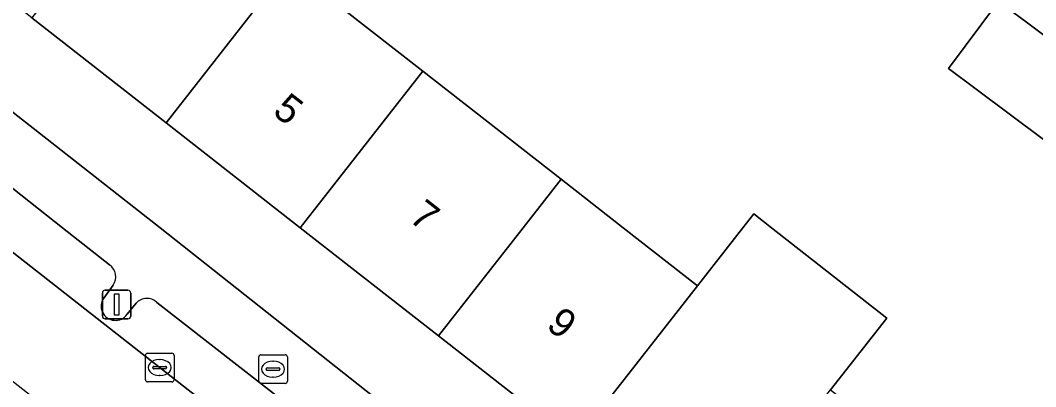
# Model space of a CAD drawing. Extents: x 162803 to 163818, y 381639 to 382475.
# Drawn here: x 162943.96 to 162979.4, y 381994.45 to 382007.24 of the extents above; entities that cross this region are included whole.
import ezdxf

# ---------------------------------------------------------------- set-up
doc = ezdxf.new("R2010")
doc.units = 0
for name, color, linetype in [('IMGEO_Brandkraan', 7, 'Continuous'), ('IMGEO_Erf', 7, 'Continuous'), ('IMGEO_Kolk', 7, 'Continuous'), ('IMGEO_Lichtmast', 7, 'Continuous'), ('IMGEO_Pand', 7, 'Continuous'), ('IMGEO_Pand_nummerreeks', 7, 'Continuous'), ('IMGEO_Parkeervlak_open', 7, 'Continuous'), ('IMGEO_Rijbaan_lokaal_open', 7, 'Continuous'), ('IMGEO_Voetpad_open', 7, 'Continuous')]:
    doc.layers.add(name, color=color, linetype=linetype)

msp = doc.modelspace()

# ---------------------------------------------------------------- linework, layer by layer
at = {"layer": 'IMGEO_Brandkraan'}
for p, q in [((162952.279, 381994.641), (162952.279, 381995.493)), ((162952.354, 381995.567), (162953.206, 381995.567)), ((162953.28, 381995.493), (162953.28, 381994.641)), ((162952.581, 381995.11), (162952.979, 381995.11)), ((162952.767, 381995.347), (162952.792, 381995.347)), ((162952.538, 381995.061), (162952.538, 381995.073)), ((162952.976, 381995.024), (162952.578, 381995.024)), ((162952.79, 381994.787), (162952.765, 381994.787)), ((162953.022, 381995.073), (162953.022, 381995.061)), ((162953.206, 381994.567), (162952.354, 381994.567))]:
    msp.add_line(p, q, dxfattribs=at)
for points in [[(162952.279, 381994.641), (162952.279, 381995.493)], [(162952.354, 381995.567), (162953.206, 381995.567)], [(162953.28, 381995.493), (162953.28, 381994.641)], [(162953.206, 381994.567), (162952.354, 381994.567)]]:
    msp.add_lwpolyline(points, dxfattribs=at)
for centre, radius, start, end in [((162952.356, 381995.491), 0.0765, 91.552, 178.448), ((162952.356, 381995.491), 0.0765, 91.552, 178.448), ((162953.204, 381995.491), 0.0765, 1.552, 88.448), ((162953.204, 381995.491), 0.0765, 1.552, 88.448), ((162952.578, 381995.07), 0.0403, 85.8775, 175.7526), ((162952.983, 381995.072), 0.0386, 1.7309, 96.639), ((162952.575, 381995.06), 0.0366, 178.938, 274.7102), ((162952.979, 381995.067), 0.043, 264.8664, 352.4533), ((162952.356, 381994.643), 0.0765, 181.552, 268.448), ((162952.356, 381994.643), 0.0765, 181.552, 268.448), ((162953.204, 381994.643), 0.0765, 271.552, 358.448), ((162953.204, 381994.643), 0.0765, 271.552, 358.448)]:
    msp.add_arc(centre, radius, start, end, dxfattribs=at)
for centre, major_axis, ratio, start_param, end_param in [((162952.766, 381995.067), (-0.387, 0.002), 0.722429, 4.712389, 7.853982), ((162952.791, 381995.067), (-0.39, 0.002), 0.717154, 1.570796, 4.712389)]:
    msp.add_ellipse(centre, major_axis=major_axis, ratio=ratio, start_param=start_param, end_param=end_param, dxfattribs=at)
at = {"layer": 'IMGEO_Erf'}
msp.add_lwpolyline([(162958.557, 381996.225), (162953.732, 382000), (162949.047, 382003.664), (162944.358, 382007.332), (162939.816, 382010.885), (162937.978, 382008.533), (162948.843, 382000), (162969.071, 381983.988), (162975.634, 381978.836), (162977.594, 381981.333), (162972.907, 381985), (162967.96, 381988.87), (162963.313, 381992.504)], close=True, dxfattribs=at)
msp.add_lwpolyline([(162953.325, 382009.134), (162958.01, 382005.47), (162962.836, 382001.695), (162965.002, 382000), (162967.592, 381997.974), (162969.177, 382000), (162969.556, 382000.485), (162970.176, 382000), (162974.203, 381996.85), (162972.239, 381994.339), (162977.185, 381990.47), (162981.874, 381986.802), (162989.67, 381995.594), (162986.629, 381997.87), (162988.379, 382000.207), (162985.489, 382002.37), (162983.74, 382000.033), (162979.668, 382003.08), (162977.319, 382004.839), (162976.349, 382005.565), (162978.099, 382007.902)], dxfattribs=at)
at = {"layer": 'IMGEO_Kolk'}
for p, q in [((162948.324, 381994.694), (162948.324, 381995.546)), ((162948.399, 381995.62), (162949.251, 381995.62)), ((162949.325, 381995.546), (162949.325, 381994.694)), ((162948.583, 381995.114), (162948.583, 381995.126)), ((162948.626, 381995.163), (162949.024, 381995.163)), ((162948.812, 381995.4), (162948.837, 381995.4)), ((162949.067, 381995.126), (162949.067, 381995.114)), ((162949.021, 381995.077), (162948.623, 381995.077)), ((162948.835, 381994.84), (162948.81, 381994.84)), ((162949.251, 381994.62), (162948.399, 381994.62))]:
    msp.add_line(p, q, dxfattribs=at)
for points in [[(162948.324, 381994.694), (162948.324, 381995.546)], [(162948.399, 381995.62), (162949.251, 381995.62)], [(162949.325, 381995.546), (162949.325, 381994.694)], [(162949.251, 381994.62), (162948.399, 381994.62)]]:
    msp.add_lwpolyline(points, dxfattribs=at)
for centre, radius, start, end in [((162948.401, 381995.544), 0.0765, 91.552, 178.448), ((162948.401, 381995.544), 0.0765, 91.552, 178.448), ((162949.249, 381995.544), 0.0765, 1.552, 88.448), ((162949.249, 381995.544), 0.0765, 1.552, 88.448), ((162948.623, 381995.123), 0.0403, 85.8775, 175.7526), ((162948.62, 381995.113), 0.0366, 178.938, 274.7102), ((162949.024, 381995.12), 0.043, 264.8664, 352.4533), ((162949.028, 381995.125), 0.0386, 1.7309, 96.639), ((162948.401, 381994.696), 0.0765, 181.552, 268.448), ((162948.401, 381994.696), 0.0765, 181.552, 268.448), ((162949.249, 381994.696), 0.0765, 271.552, 358.448), ((162949.249, 381994.696), 0.0765, 271.552, 358.448)]:
    msp.add_arc(centre, radius, start, end, dxfattribs=at)
for centre, major_axis, ratio, start_param, end_param in [((162948.811, 381995.12), (-0.387, 0.002), 0.722429, 4.712389, 7.853982), ((162948.836, 381995.12), (-0.39, 0.002), 0.717154, 1.570796, 4.712389)]:
    msp.add_ellipse(centre, major_axis=major_axis, ratio=ratio, start_param=start_param, end_param=end_param, dxfattribs=at)
at = {"layer": 'IMGEO_Lichtmast'}
for p, q in [((162946.825, 381996.92), (162946.825, 381997.72)), ((162946.825, 381997.72), (162946.825, 381996.92)), ((162946.925, 381997.82), (162947.715, 381997.82)), ((162947.715, 381997.82), (162946.925, 381997.82)), ((162947.815, 381997.72), (162947.815, 381996.92)), ((162947.815, 381996.92), (162947.815, 381997.72)), ((162947.715, 381996.82), (162946.925, 381996.82)), ((162946.925, 381996.82), (162947.715, 381996.82))]:
    msp.add_line(p, q, dxfattribs=at)
msp.add_lwpolyline([(162947.245, 381997.695), (162947.395, 381997.695), (162947.395, 381996.945), (162947.245, 381996.945), (162947.245, 381997.695)], dxfattribs=at)
for centre, start, end in [((162946.925, 381997.72), 90, 180), ((162946.925, 381997.72), 90, 180), ((162947.715, 381997.72), 0, 90), ((162947.715, 381997.72), 360, 90), ((162946.925, 381996.92), 180, 270), ((162946.925, 381996.92), 180, 270), ((162947.715, 381996.92), 270, 0), ((162947.715, 381996.92), 270, 0)]:
    msp.add_arc(centre, 0.1, start, end, dxfattribs=at)
at = {"layer": 'IMGEO_Pand'}
for points in [[(162949.047, 382003.664), (162953.325, 382009.134), (162948.636, 382012.802), (162944.358, 382007.332)], [(162949.047, 382003.664), (162953.732, 382000), (162958.01, 382005.47), (162953.325, 382009.134)], [(162978.099, 382007.902), (162976.349, 382005.565), (162977.319, 382004.839), (162979.668, 382003.08), (162981.418, 382005.418), (162979.069, 382007.176)], [(162962.836, 382001.695), (162958.01, 382005.47), (162953.732, 382000), (162958.557, 381996.225), (162961.51, 382000)], [(162963.313, 381992.504), (162967.592, 381997.974), (162965.002, 382000), (162962.836, 382001.695), (162961.51, 382000), (162958.557, 381996.225)], [(162963.313, 381992.504), (162967.96, 381988.87), (162972.239, 381994.339), (162974.203, 381996.85), (162970.176, 382000), (162969.556, 382000.485), (162969.177, 382000), (162967.592, 381997.974)]]:
    msp.add_lwpolyline(points, close=True, dxfattribs=at)
at = {"layer": 'IMGEO_Parkeervlak_open'}
for points in [[(162916.457, 382020.33), (162920.977, 382016.827), (162934.305, 382006.499), (162942.597, 382000), (162953.262, 381991.64), (162955.442, 381989.931), (162973.286, 381975.945), (163000, 381955.072), (163016.211, 381942.406), (163018.389, 381940.704), (163067.037, 381902.692)], [(162947.073, 381998.709), (162945.434, 382000), (162943.127, 382001.817)], [(162946.87, 381997.549), (162947.203, 381997.996)], [(162948.002, 381997.369), (162947.685, 381996.983)], [(162958.201, 381989.998), (162948.72, 381997.393)]]:
    msp.add_lwpolyline(points, dxfattribs=at)
for centre, radius, start, end in [((162946.761, 381998.284), 0.527, 326.9158, 53.7505), ((162947.276, 381997.264), 0.496, 144.9802, 325.4615), ((162948.372, 381997.043), 0.494, 45.2111, 138.6179)]:
    msp.add_arc(centre, radius, start, end, dxfattribs=at)
at = {"layer": 'IMGEO_Rijbaan_lokaal_open'}
msp.add_lwpolyline([(162933.017, 382003.009), (162936.855, 382000), (162951.066, 381988.858), (162953.262, 381991.64), (162942.597, 382000), (162934.305, 382006.499)], dxfattribs=at)
at = {"layer": 'IMGEO_Voetpad_open'}
for points in [[(163000, 381959.74), (162977.939, 381977.029), (162975.634, 381978.836), (162969.071, 381983.988), (162948.843, 382000), (162937.978, 382008.533), (162936.637, 382009.587), (162936.523, 382009.676), (162934.177, 382011.519), (162918.865, 382023.545), (162915.402, 382026.137)], [(162978.099, 382007.902), (162979.069, 382007.176), (162981.418, 382005.418)], [(162943.127, 382001.817), (162945.434, 382000), (162947.073, 381998.709)], [(162947.203, 381997.996), (162946.87, 381997.549)], [(162947.685, 381996.983), (162948.002, 381997.369)], [(162948.72, 381997.393), (162958.201, 381989.998)]]:
    msp.add_lwpolyline(points, dxfattribs=at)
for centre, radius, start, end in [((162946.761, 381998.284), 0.527, 326.9158, 53.7505), ((162947.276, 381997.264), 0.496, 144.9802, 325.4615), ((162948.372, 381997.043), 0.494, 45.2111, 138.6179)]:
    msp.add_arc(centre, radius, start, end, dxfattribs=at)

# ---------------------------------------------------------------- texts
at = {"layer": 'IMGEO_Pand_nummerreeks'}
for s, rotation, p in [('5', 321.972, (162952.725, 382003.986)), ('7', 321.961, (162957.481, 382000.268)), ('9', 321.9655, (162962.273, 381996.517))]:
    msp.add_text(s, height=1, rotation=rotation, dxfattribs=at).set_placement(p)

doc.saveas('drawing.dxf')
